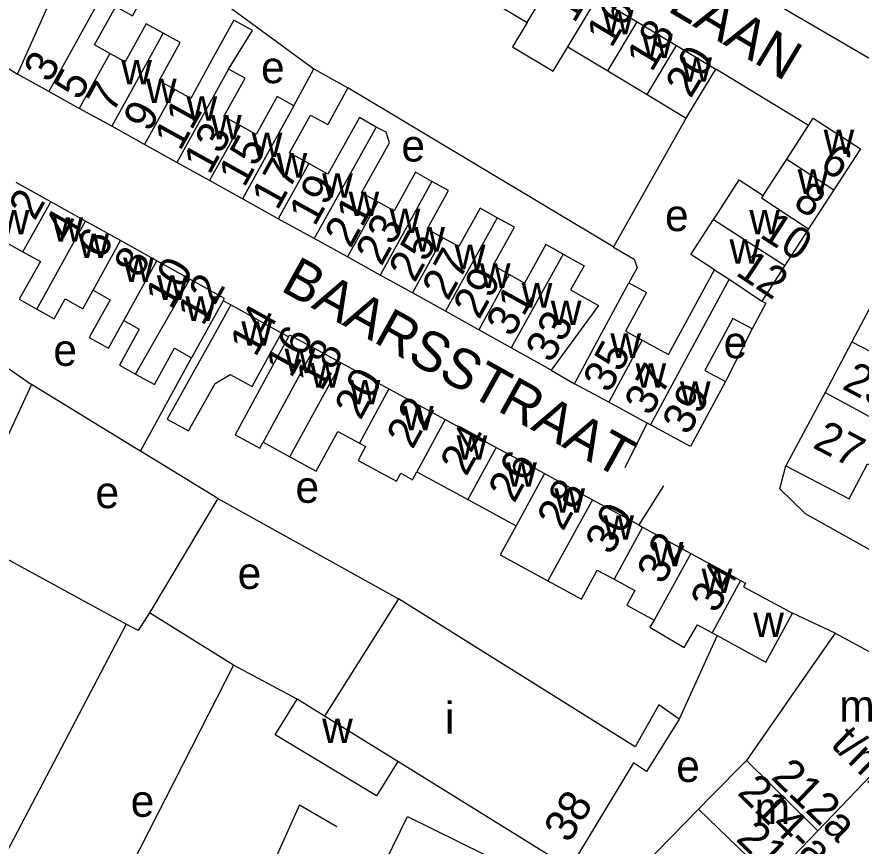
# Model space of a CAD drawing. Extents: x 159700 to 161346, y 381730 to 382922.
# Drawn here: x 160313 to 160419.3, y 382139.7 to 382244 of the extents above; entities that cross this region are included whole.
import ezdxf

# ---------------------------------------------------------------- set-up
doc = ezdxf.new("R2010")
doc.units = 0
for name, color, linetype in [('BLT_Basislijn', 7, 'Continuous'), ('BLT_Bebouwing', 7, 'Continuous'), ('BLT_Centroide', 7, 'Continuous'), ('BLT_Huisnummer', 7, 'Continuous'), ('BLT_Huisnummer_ tussenligend', 7, 'Continuous'), ('BLT_Huisnummer_reeks', 7, 'Continuous'), ('BLT_Onderverdeling_panden', 7, 'Continuous'), ('BLT_Straatnaam', 7, 'Continuous')]:
    doc.layers.add(name, color=color, linetype=linetype)

msp = doc.modelspace()

# ---------------------------------------------------------------- linework, layer by layer
at = {"layer": 'BLT_Basislijn'}
for p, q in [((160412.7, 382230.38), (160400.99, 382237.46)), ((160388.14, 382215.06), (160397.29, 382231.29)), ((160339.91, 382207.77), (160338.96, 382208.28)), ((160347.17, 382203.74), (160346.32, 382204.2)), ((160405.57, 382204.77), (160402.22, 382198.13)), ((160309.15, 382201.67), (160314.82, 382197.78)), ((160328.54, 382189.35), (160334.97, 382201.12)), ((160380.29, 382199.58), (160383.19, 382197.86)), ((160314.82, 382197.78), (160306.05, 382178.86)), ((160389.57, 382187.31), (160392.35, 382192.91)), ((160338.27, 382183.4), (160328.54, 382189.35)), ((160394.41, 382185.01), (160391.29, 382180.08)), ((160338.27, 382183.4), (160329.68, 382169.03)), ((160338.27, 382183.4), (160361.06, 382170.77)), ((160326.75, 382167.61), (160311.66, 382175.81)), ((160340.28, 382162.42), (160329.68, 382169.03)), ((160416.04, 382166.47), (160410.65, 382168.96)), ((160326.75, 382167.61), (160310.46, 382136.62)), ((160401.17, 382166.18), (160396.38, 382155.62)), ((160340.28, 382162.42), (160336.05, 382154.19)), ((160348.27, 382158.15), (160340.28, 382162.42)), ((160336.05, 382154.19), (160322.83, 382128.31)), ((160348.56, 382144.85), (160337.77, 382120.84)), ((160348.56, 382144.85), (160353.29, 382142.11))]:
    msp.add_line(p, q, dxfattribs=at)
for points in [[(160332.83, 382278.83), (160328.81, 382280.19), (160326.67, 382279.63), (160325.24, 382278.14), (160306.65, 382240.89), (160313.06, 382236.83)], [(160356.86, 382275.86), (160422, 382237.88), (160424.55, 382236.26), (160427.43, 382240.63)], [(160338.91, 382245.89), (160350.37, 382237.48)], [(160388.14, 382215.06), (160387.95, 382215.18), (160354.68, 382235.09)], [(160388.14, 382215.06), (160390.72, 382213.54), (160391.09, 382212.45), (160390.05, 382210.54)], [(160328.54, 382189.35), (160328.05, 382189.65), (160314.82, 382197.78)], [(160425.6, 382173.68), (160423.28, 382175.35), (160412.31, 382181.48), (160409.07, 382184.62), (160409.84, 382187.53)], [(160329.68, 382169.03), (160328.26, 382166.8), (160326.75, 382167.61)]]:
    msp.add_lwpolyline(points, dxfattribs=at)
at = {"layer": 'BLT_Bebouwing'}
for p, q in [((160386.07, 382246.42), (160391.1, 382243.42)), ((160372.55, 382246.17), (160377.24, 382243.33)), ((160391.1, 382243.42), (160396.05, 382240.44)), ((160331.42, 382241.99), (160324.92, 382230.26)), ((160382.36, 382240.25), (160387.39, 382237.24)), ((160396.05, 382240.44), (160400.99, 382237.46)), ((160317.01, 382234.64), (160313.06, 382236.83)), ((160347.87, 382232.83), (160350.37, 382237.48)), ((160350.37, 382237.48), (160354.68, 382235.09)), ((160387.39, 382237.24), (160392.34, 382234.26)), ((160320.84, 382232.51), (160317.01, 382234.64)), ((160354.68, 382235.09), (160352.13, 382230.47)), ((160392.34, 382234.26), (160397.29, 382231.29)), ((160324.92, 382230.26), (160320.84, 382232.51)), ((160409.95, 382226.13), (160412.7, 382230.38)), ((160329.05, 382227.97), (160324.92, 382230.26)), ((160333.12, 382225.71), (160329.05, 382227.97)), ((160406.99, 382221.56), (160409.95, 382226.13)), ((160337.24, 382223.43), (160333.12, 382225.71)), ((160317.25, 382220.75), (160312.89, 382223.18)), ((160341.39, 382221.14), (160337.24, 382223.43)), ((160415.88, 382222.28), (160412.7, 382217.36)), ((160345.9, 382218.63), (160341.39, 382221.14)), ((160321.63, 382218.32), (160317.25, 382220.75)), ((160326.01, 382215.87), (160321.63, 382218.32)), ((160350.44, 382216.12), (160345.9, 382218.63)), ((160412.7, 382217.36), (160409.7, 382212.73)), ((160330.62, 382213.31), (160326.01, 382215.87)), ((160354.6, 382213.81), (160350.44, 382216.12)), ((160358.72, 382211.53), (160354.6, 382213.81)), ((160334.77, 382211), (160330.62, 382213.31)), ((160409.7, 382212.73), (160406.8, 382208.26)), ((160362.79, 382209.28), (160358.72, 382211.53)), ((160395.06, 382201.53), (160400.84, 382212.21)), ((160366.94, 382206.98), (160362.79, 382209.28)), ((160421.43, 382209.28), (160418.15, 382203.12)), ((160346.32, 382204.2), (160339.91, 382207.77)), ((160371.14, 382204.65), (160366.94, 382206.98)), ((160375.25, 382202.37), (160371.14, 382204.65)), ((160391.74, 382203.32), (160395.06, 382201.53)), ((160418.15, 382203.12), (160414.76, 382196.76)), ((160380.29, 382199.58), (160375.25, 382202.37)), ((160353.81, 382200.5), (160359.84, 382197.21)), ((160387.52, 382195.52), (160383.19, 382197.86)), ((160359.84, 382197.21), (160366.93, 382193.35)), ((160414.76, 382196.76), (160409.84, 382187.53)), ((160392.35, 382192.91), (160387.52, 382195.52)), ((160366.93, 382193.35), (160373.36, 382189.85)), ((160392.77, 382192.68), (160392.35, 382192.91)), ((160344, 382190.5), (160347.37, 382188.67)), ((160373.36, 382189.85), (160379.43, 382186.54)), ((160363.36, 382186.78), (160369.78, 382183.28)), ((160379.43, 382186.54), (160385.49, 382183.24)), ((160369.78, 382183.28), (160375.85, 382179.97)), ((160385.49, 382183.24), (160391.29, 382180.08)), ((160391.29, 382180.08), (160391.78, 382179.81)), ((160391.78, 382179.81), (160397.88, 382176.49)), ((160404.51, 382172.31), (160410.65, 382168.96)), ((160400.55, 382166.52), (160401.17, 382166.18)), ((160404.87, 382150.44), (160400.35, 382145.84)), ((160400.35, 382145.84), (160398.84, 382144.3)), ((160398.84, 382144.3), (160388.92, 382134.23)), ((160413.85, 382141.6), (160407.98, 382135.5))]:
    msp.add_line(p, q, dxfattribs=at)
for points in [[(160313.06, 382236.83), (160318.94, 382249.99), (160321.1, 382254.36)], [(160324.68, 382239.43), (160322.74, 382240.5), (160325.42, 382245.34), (160327.54, 382244.17), (160330.35, 382249.24), (160328.99, 382250), (160326.31, 382251.48)], [(160331.42, 382241.99), (160329.28, 382243.17), (160326.61, 382238.36), (160324.68, 382239.43)], [(160339.63, 382237.46), (160342.65, 382242.33), (160340.31, 382243.61), (160337.54, 382238.61), (160334.87, 382233.77), (160332.88, 382234.88)], [(160377.24, 382243.33), (160375.41, 382240.27), (160380.52, 382237.19), (160382.36, 382240.25)], [(160332.88, 382234.88), (160330.89, 382235.98), (160333.56, 382240.8), (160331.42, 382241.99)], [(160341.08, 382230.36), (160339.04, 382231.48), (160341.71, 382236.3), (160339.63, 382237.46)], [(160397.29, 382231.29), (160398.42, 382233.17), (160400.99, 382237.46)], [(160347.87, 382232.83), (160345.76, 382234), (160343.12, 382229.23), (160341.08, 382230.36)], [(160349.75, 382225.57), (160347.33, 382226.9), (160349.97, 382231.67), (160352.13, 382230.47)], [(160358.21, 382230.15), (160356.12, 382231.37), (160352.16, 382224.23), (160349.75, 382225.57)], [(160412.7, 382230.38), (160413.27, 382231.27), (160419.21, 382227.42), (160415.88, 382222.28)], [(160358.44, 382220.74), (160356.4, 382221.88), (160359.89, 382228.17), (160359.47, 382229.51), (160358.21, 382230.15)], [(160365.25, 382223.32), (160363.17, 382224.47), (160360.48, 382219.61), (160358.44, 382220.74)], [(160366.64, 382216.22), (160364.64, 382217.33), (160367.32, 382222.17), (160365.25, 382223.32)], [(160400.73, 382218.54), (160401.24, 382219.33), (160403.96, 382223.53), (160406.99, 382221.56)], [(160373.47, 382218.75), (160371.31, 382219.95), (160368.63, 382215.12), (160366.64, 382216.22)], [(160374.98, 382211.6), (160372.95, 382212.72), (160375.63, 382217.55), (160373.47, 382218.75)], [(160400.84, 382212.21), (160397.87, 382214.13), (160400.73, 382218.54)], [(160304.13, 382207.44), (160305.71, 382206.56), (160306.8, 382208.52), (160307.39, 382208.19), (160311.55, 382215.67), (160313.74, 382214.45)], [(160313.74, 382214.45), (160315.93, 382213.23), (160313.28, 382208.48), (160315.47, 382207.26)], [(160381.78, 382214.16), (160379.6, 382215.37), (160376.92, 382210.53), (160374.98, 382211.6)], [(160381.78, 382214.16), (160384.41, 382212.71), (160382.72, 382209.66), (160386.22, 382207.72), (160383.23, 382203.63), (160380.29, 382199.58)], [(160338.96, 382208.28), (160339.12, 382208.57), (160334.77, 382211)], [(160383.19, 382197.86), (160385.57, 382202.26), (160390.05, 382210.54)], [(160390.05, 382210.54), (160392.29, 382209.33), (160389.65, 382204.46), (160391.74, 382203.32)], [(160315.47, 382207.26), (160317.66, 382206.04), (160319.04, 382208.53), (160321.29, 382207.28), (160322.58, 382209.62)], [(160322.58, 382209.62), (160324.74, 382208.42), (160322.1, 382203.67), (160324.51, 382202.33), (160326.44, 382205.8)], [(160338.96, 382208.28), (160336.69, 382204.21), (160334.97, 382201.12)], [(160406.8, 382208.26), (160407.31, 382207.99), (160405.57, 382204.77)], [(160339.91, 382207.77), (160337.48, 382203.4), (160336.17, 382201.07), (160331.91, 382193.41), (160334.61, 382191.91), (160337.95, 382197.9), (160339.82, 382199.03)], [(160405.57, 382204.77), (160403.16, 382206.07), (160399.62, 382199.54), (160402.22, 382198.13)], [(160326.44, 382205.8), (160328.38, 382204.73), (160325.89, 382200.21), (160327.91, 382199.07)], [(160339.82, 382199.03), (160342.59, 382197.49), (160343.89, 382199.83), (160346.32, 382204.2)], [(160347.17, 382203.74), (160347.32, 382204.03), (160350.44, 382202.33)], [(160347.17, 382203.74), (160344.93, 382199.64), (160340.46, 382191.44), (160343.58, 382189.74), (160344, 382190.5)], [(160327.91, 382199.07), (160330.3, 382197.74), (160332.83, 382202.32), (160334.97, 382201.12)], [(160350.44, 382202.33), (160353.81, 382200.5)], [(160402.22, 382198.13), (160397.8, 382189.96), (160392.77, 382192.68)], [(160347.37, 382188.67), (160350.68, 382186.86), (160353.4, 382191.84), (160356.11, 382190.36)], [(160356.11, 382190.36), (160356.89, 382189.94), (160355.95, 382188.21), (160360.77, 382185.59), (160361.32, 382186.59), (160362.81, 382185.78), (160363.36, 382186.78)], [(160409.84, 382187.53), (160417.79, 382183.36), (160420.11, 382187.79), (160426.89, 382184.26)], [(160375.85, 382179.97), (160373.85, 382176.31), (160377.92, 382174.1), (160379.86, 382173.04)], [(160397.88, 382176.49), (160404.12, 382173.09)], [(160379.86, 382173.04), (160384.08, 382170.74), (160386.08, 382174.4), (160388.2, 382173.24)], [(160388.2, 382173.24), (160390.8, 382171.83), (160389.79, 382169.98), (160393.23, 382168.11)], [(160404.12, 382173.09), (160404.75, 382172.74), (160404.51, 382172.31)], [(160361.06, 382170.77), (160351.72, 382156.03)], [(160396.38, 382155.62), (160393.82, 382157.42), (160390.83, 382152.17), (160361.06, 382170.77)], [(160401.17, 382166.18), (160407.32, 382162.83), (160408.26, 382164.57), (160410.65, 382168.96)], [(160393.23, 382168.11), (160392.69, 382167.2), (160397.04, 382164.66), (160398.71, 382167.52), (160400.55, 382166.52)], [(160416.04, 382166.47), (160413.19, 382162.37), (160404.87, 382150.44)], [(160416.04, 382166.47), (160420.87, 382163.86), (160428.26, 382156.58)], [(160360.97, 382150.3), (160358.27, 382145.99), (160345.5, 382153.68), (160348.27, 382158.15)], [(160351.72, 382156.03), (160348.27, 382158.15)], [(160428.26, 382156.58), (160413.85, 382141.6)], [(160396.38, 382155.62), (160392.29, 382149.06), (160390.64, 382150.15), (160382.62, 382136.87)], [(160382.62, 382136.87), (160360.97, 382150.3)], [(160357.24, 382111.88), (160352.76, 382114.08), (160348.69, 382116.09), (160355.64, 382130.22), (160355.17, 382130.45), (160357.94, 382136.08), (160358.47, 382135.82), (160362.18, 382143.37), (160381.59, 382133.83)]]:
    msp.add_lwpolyline(points, dxfattribs=at)
at = {"layer": 'BLT_Onderverdeling_panden'}
for p, q in [((160326.31, 382251.48), (160317.01, 382234.64)), ((160377.24, 382243.33), (160380.95, 382249.49)), ((160382.36, 382240.25), (160386.07, 382246.42)), ((160387.39, 382237.24), (160391.1, 382243.42)), ((160392.34, 382234.26), (160396.05, 382240.44)), ((160324.68, 382239.43), (160320.84, 382232.51)), ((160339.63, 382237.46), (160333.12, 382225.71)), ((160332.88, 382234.88), (160329.05, 382227.97)), ((160347.87, 382232.83), (160341.39, 382221.14)), ((160341.08, 382230.36), (160337.24, 382223.43)), ((160358.21, 382230.15), (160350.44, 382216.12)), ((160409.95, 382226.13), (160415.88, 382222.28)), ((160349.75, 382225.57), (160345.9, 382218.63)), ((160365.25, 382223.32), (160358.72, 382211.53)), ((160313.74, 382214.45), (160317.25, 382220.75)), ((160358.44, 382220.74), (160354.6, 382213.81)), ((160373.47, 382218.75), (160366.94, 382206.98)), ((160315.47, 382207.26), (160321.63, 382218.32)), ((160400.73, 382218.54), (160409.7, 382212.73)), ((160322.58, 382209.62), (160326.01, 382215.87)), ((160366.64, 382216.22), (160362.79, 382209.28)), ((160381.78, 382214.16), (160375.25, 382202.37)), ((160326.44, 382205.8), (160330.62, 382213.31)), ((160374.98, 382211.6), (160371.14, 382204.65)), ((160400.84, 382212.21), (160402.68, 382211)), ((160327.91, 382199.07), (160334.77, 382211)), ((160402.68, 382211), (160406.8, 382208.26)), ((160391.74, 382203.32), (160387.52, 382195.52)), ((160418.15, 382203.12), (160426.47, 382198.76)), ((160350.44, 382202.33), (160344, 382190.5)), ((160353.81, 382200.5), (160347.37, 382188.68)), ((160359.84, 382197.21), (160356.11, 382190.36)), ((160414.76, 382196.76), (160421.22, 382193.29)), ((160366.93, 382193.35), (160363.36, 382186.78)), ((160373.36, 382189.85), (160369.78, 382183.28)), ((160379.43, 382186.54), (160375.85, 382179.97)), ((160385.49, 382183.24), (160379.86, 382173.04)), ((160391.78, 382179.81), (160388.2, 382173.24)), ((160397.88, 382176.49), (160393.23, 382168.11)), ((160404.12, 382173.09), (160400.55, 382166.52)), ((160360.97, 382150.3), (160351.72, 382156.03)), ((160404.87, 382150.44), (160413.85, 382141.6)), ((160398.84, 382144.3), (160407.98, 382135.5))]:
    msp.add_line(p, q, dxfattribs=at)
for points in [[(160406.99, 382221.56), (160406.74, 382221.25), (160412.7, 382217.36)], [(160402.68, 382211), (160396.99, 382200.49), (160392.77, 382192.68)]]:
    msp.add_lwpolyline(points, dxfattribs=at)

# ---------------------------------------------------------------- texts
at = {"layer": 'BLT_Centroide'}
for s, p in [('w', (160386.78, 382241.83)), ('w', (160391.72, 382238.84)), ('w', (160396.66, 382235.86)), ('w', (160326.12, 382235.53)), ('e', (160343.73, 382235.69)), ('w', (160329.23, 382233.19)), ('w', (160334.34, 382230.98)), ('w', (160337.42, 382228.61)), ('w', (160342.55, 382226.39)), ('w', (160414.58, 382226.78)), ('e', (160361.41, 382225.83)), ('w', (160345.67, 382223.81)), ('w', (160351.42, 382221.27)), ('w', (160411.32, 382221.75)), ('w', (160354.75, 382218.98)), ('w', (160310.69, 382216.67)), ('w', (160359.92, 382216.81)), ('e', (160394.61, 382217.07)), ('w', (160405.22, 382216.67)), ('w', (160317.45, 382215.73)), ('w', (160363.02, 382214.5)), ('w', (160320.73, 382213.69)), ('w', (160402.73, 382212.97)), ('w', (160368.12, 382212.27)), ('w', (160326.36, 382210.67)), ('w', (160371.28, 382209.92)), ('w', (160330.61, 382208.41)), ('w', (160376.55, 382207.45)), ('w', (160334.2, 382205.77)), ('w', (160380.22, 382205.23)), ('w', (160341.25, 382202.64)), ('w', (160387.73, 382201.11)), ('e', (160401.99, 382201.07)), ('e', (160317.57, 382200.11)), ('w', (160346.7, 382199.19)), ('w', (160349.92, 382197.38)), ('w', (160390.89, 382197.37)), ('w', (160354.88, 382195.27)), ('w', (160396.48, 382195.08)), ('w', (160361.6, 382192)), ('w', (160368.36, 382188.31)), ('w', (160374.61, 382184.91)), ('e', (160348.07, 382182.87)), ('e', (160322.88, 382182.2)), ('w', (160380.67, 382181.61)), ('w', (160386.84, 382178.23)), ('w', (160393.05, 382174.86)), ('e', (160340.78, 382172.03)), ('w', (160399.22, 382171.5)), ('w', (160405.72, 382165.97)), ('m', (160416.56, 382155.31)), ('i', (160366.89, 382153.81)), ('w', (160351.42, 382152.63)), ('e', (160396.02, 382147.74)), ('e', (160327.31, 382143.35)), ('m', (160405.91, 382142.44))]:
    msp.add_text(s, height=4, dxfattribs=at).set_placement(p)
at = {"layer": 'BLT_Huisnummer'}
for s, rotation, p in [('14', 59.0091, (160383.17, 382243.13)), ('18', 59.0063, (160392.94, 382236.97)), ('20', 59.0893, (160397.84, 382233.65)), ('3', 61.02, (160317.12, 382235.6)), ('5', 61.02, (160320.88, 382233.39)), ('7', 61.0163, (160325.04, 382231.78)), ('11', 61.0161, (160333.54, 382227.03)), ('15', 60.9981, (160341.62, 382222.43)), ('6', 327.0716, (160413.92, 382225.01)), ('19', 61.0162, (160350.49, 382217.53)), ('2', 60.8852, (160315.22, 382218.26)), ('23', 61.0232, (160358.9, 382212.54)), ('6', 60.8838, (160323.83, 382213.35)), ('27', 61.0156, (160367.27, 382208.17)), ('10', 60.8822, (160332.4, 382207.07)), ('12', 326.4222, (160403.36, 382211.62)), ('12', 60.8822, (160336.44, 382204.99)), ('31', 61.0156, (160375.35, 382203.59)), ('14', 60.892, (160343.04, 382201.1)), ('18', 61.4181, (160351.37, 382196.79)), ('35', 61.5921, (160387.58, 382196.55)), ('39', 61.5957, (160397.55, 382191.23)), ('22', 61.4207, (160362.82, 382189.48)), ('27', 332.3621, (160413.07, 382189.88)), ('26', 61.417, (160375.63, 382182.71)), ('30', 61.4201, (160387.84, 382176.15)), ('34', 61.4152, (160401.1, 382168.82)), ('38', 58.1952, (160382.51, 382139.91))]:
    msp.add_text(s, height=4, rotation=rotation, dxfattribs=at).set_placement(p)
at = {"layer": 'BLT_Huisnummer_ tussenligend'}
for s, rotation, p in [('16', 59.0091, (160387.86, 382240)), ('9', 61.0163, (160329.65, 382229.39)), ('13', 61.0161, (160337.23, 382224.03)), ('17', 60.9981, (160345.79, 382219.54)), ('8', 327.0784, (160410.58, 382220.22)), ('21', 61.0162, (160355, 382214.8)), ('4', 60.8852, (160319.64, 382215.64)), ('10', 327.0685, (160406.4, 382216.38)), ('25', 61.0232, (160363.08, 382210.45)), ('8', 60.8838, (160328.46, 382211.01)), ('29', 61.0156, (160371.19, 382205.83)), ('33', 61.0156, (160380.31, 382200.33)), ('16', 60.892, (160347.54, 382198.44)), ('37', 61.5921, (160392.79, 382193.67)), ('20', 61.4181, (160356.26, 382193.14)), ('25', 332.3575, (160416.77, 382197.29)), ('24', 61.4207, (160369.58, 382186.08)), ('28', 61.417, (160381.77, 382179.18)), ('32', 61.4201, (160394.35, 382172.44))]:
    msp.add_text(s, height=4, rotation=rotation, dxfattribs=at).set_placement(p)
at = {"layer": 'BLT_Huisnummer_reeks'}
for s, rotation, p in [('t/m', 316, (160415.32, 382152.33)), ('212a', 316.1952, (160407.84, 382148.21)), ('214-a', 315.4621, (160403.58, 382146.27)), ('216', 315.4621, (160403.42, 382140.45))]:
    msp.add_text(s, height=4, rotation=rotation, dxfattribs=at).set_placement(p)
at = {"layer": 'BLT_Straatnaam'}
for s, rotation, p in [('REGENTESSENLAAN', 329.0842, (160351.43, 382270.82)), ('BAARSSTRAAT', 331.0148, (160346.03, 382209.65)), ('HOOGSTRAAT', 45.1327, (160413.2, 382124.53))]:
    msp.add_text(s, height=5, rotation=rotation, dxfattribs=at).set_placement(p)

doc.saveas('drawing.dxf')
